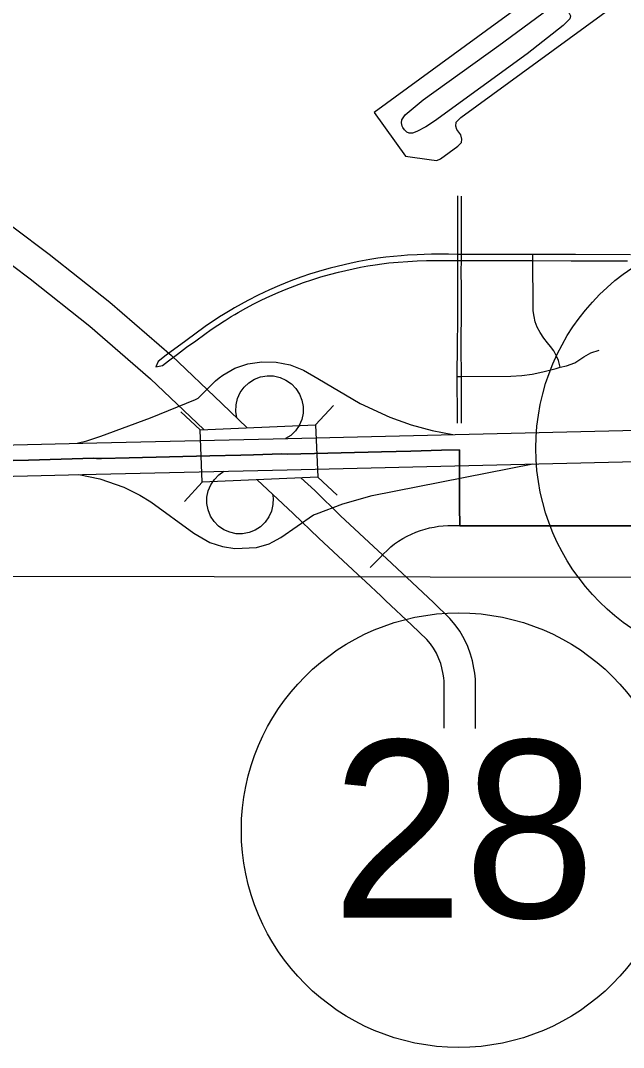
# Model space of a CAD drawing. Extents: x -1403959 to 81668, y -1400582 to 11018.
# Drawn here: x 6835.6 to 6947.5, y 7644 to 7834.6 of the extents above; entities that cross this region are included whole.
import ezdxf

# ---------------------------------------------------------------- set-up
doc = ezdxf.new("R2010")
doc.units = 0
for name, color, linetype in [('tdCiCityStreetTxt', 7, 'Continuous'), ('tdCiRRCL', 7, 'Continuous'), ('tdCiSectNmbr', 7, 'Continuous'), ('tdCiSectTwpRng', 7, 'Continuous'), ('tdCoCoBndry', 7, 'Continuous'), ('tdCoDivCarto', 7, 'Continuous'), ('tdCoIntCL', 7, 'Continuous'), ('tdCoSurfAsphalt', 7, 'Continuous')]:
    doc.layers.add(name, color=color, linetype=linetype)

msp = doc.modelspace()

# ---------------------------------------------------------------- linework, layer by layer
at = {"layer": 'tdCiCityStreetTxt'}
for p, q in [((6890.37, 7759.54), (6893.66, 7763.13)), ((6868.94, 7758.62), (6865.35, 7761.92)), ((6868.94, 7758.62), (6890.37, 7759.54)), ((6869.36, 7748.89), (6868.94, 7758.62)), ((6890.37, 7759.54), (6890.37, 7759.54)), ((6890.37, 7759.54), (6890.78, 7749.81)), ((6890.78, 7749.81), (6869.36, 7748.89)), ((6890.78, 7749.81), (6894.37, 7746.51)), ((6869.36, 7748.89), (6866.06, 7745.29))]:
    msp.add_line(p, q, dxfattribs=at)
at = {"layer": 'tdCiRRCL'}
msp.add_line((6627.37, 7731.86), (6997.83, 7731.15), dxfattribs=at)
for points in [[(6825.69, 7752.71), (6837.1, 7752.99), (6849.26, 7753.33), (6849.76, 7753.29), (6850.66, 7753.31), (6855.77, 7753.42), (6870.74, 7753.75), (6876.5, 7753.89), (6878.85, 7753.95), (6884.02, 7754.17), (6885.19, 7754.1), (6902.59, 7754.53), (6908.03, 7754.66), (6913.72, 7754.81), (6917.03, 7754.89), (6917.03, 7749.86), (6917.03, 7746.31), (6917.03, 7744.45), (6917.1, 7740.8), (6927.66, 7740.77), (6959.71, 7740.77)], [(6959.71, 7740.77), (6927.66, 7740.77), (6917.1, 7740.8), (6917.03, 7744.45), (6917.03, 7746.31), (6917.03, 7749.86), (6917.03, 7754.89), (6913.72, 7754.81), (6908.03, 7754.66), (6902.59, 7754.53), (6885.19, 7754.1), (6884.02, 7754.17), (6878.85, 7753.95), (6876.5, 7753.89), (6870.74, 7753.75), (6855.77, 7753.42), (6850.66, 7753.31), (6849.76, 7753.29), (6849.26, 7753.33), (6837.1, 7752.99), (6825.69, 7752.71)]]:
    msp.add_lwpolyline(points, dxfattribs=at)
at = {"layer": 'tdCiSectNmbr'}
for points in [[(6917, 7791.14), (6916.67, 7791.14), (6916.64, 7791.14), (6915.05, 7791.19), (6913.46, 7791.21), (6911.86, 7791.19), (6910.53, 7791.13), (6909.19, 7791.11), (6907.41, 7791), (6906.25, 7790.91), (6903.38, 7790.63), (6901.91, 7790.44), (6900.46, 7790.2), (6898.37, 7789.85), (6896.98, 7789.55), (6893.1, 7788.63), (6891.96, 7788.31), (6889.22, 7787.47), (6887.8, 7786.99), (6886.96, 7786.68)], [(6919.47, 7791.15), (6917.41, 7791.14), (6917, 7791.14)], [(6923.25, 7791.15), (6920.53, 7791.15), (6919.47, 7791.15)], [(6927.89, 7791.14), (6923.25, 7791.15)], [(6930.65, 7791.14), (6929.47, 7791.14), (6927.89, 7791.14)], [(6948.8, 7791.1), (6938.6, 7791.13), (6930.65, 7791.14)], [(6930.65, 7791.14), (6930.65, 7791.14)], [(6887.35, 7785.64), (6888.1, 7785.92), (6889.7, 7786.47), (6891.32, 7786.97), (6892.96, 7787.44), (6894.6, 7787.86), (6895.95, 7788.2), (6897.31, 7788.5), (6898.67, 7788.78), (6900.04, 7789.02), (6901.41, 7789.24), (6902.67, 7789.42), (6903.94, 7789.57), (6905.69, 7789.74), (6907.45, 7789.87), (6909.21, 7789.96), (6910.97, 7790.02), (6912.74, 7790.06), (6916.64, 7790.02), (6916.67, 7790.02), (6917, 7790.02)], [(6917, 7790.02), (6917.4, 7790.02), (6919.47, 7790.02)], [(6919.47, 7790.02), (6923.25, 7790.02)], [(6923.25, 7790.02), (6924.3, 7790.02), (6927.89, 7790.01)], [(6927.89, 7790.01), (6930.65, 7790.01)], [(6930.65, 7790.01), (6930.65, 7790.01), (6937.77, 7789.98), (6948.23, 7789.98)], [(6886.96, 7786.68), (6885.76, 7786.23), (6883.7, 7785.4), (6881.83, 7784.58), (6879.71, 7783.59), (6877.79, 7782.62), (6875.34, 7781.26), (6874.82, 7780.95)], [(6875.39, 7780), (6876.02, 7780.36), (6877.45, 7781.18), (6878.91, 7781.96), (6880.39, 7782.7), (6881.89, 7783.41), (6883.4, 7784.08), (6884.93, 7784.71), (6886.5, 7785.33), (6887.35, 7785.64)], [(6873, 7779.83), (6872.85, 7779.74), (6870.11, 7777.94), (6869.86, 7777.76)], [(6874.82, 7780.95), (6873, 7779.83)], [(6873.57, 7778.89), (6874.74, 7779.62), (6875.39, 7780)], [(6860.72, 7770.27), (6862, 7770.52), (6863.11, 7771.4), (6864.77, 7772.67), (6866.44, 7773.92), (6868.13, 7775.15), (6869.83, 7776.35), (6871.03, 7777.21), (6872.25, 7778.04), (6873.49, 7778.84), (6873.57, 7778.89)], [(6869.86, 7777.76), (6866.29, 7775.15), (6862.66, 7772.49), (6861.16, 7771.29), (6860.72, 7770.27)], [(6900.5, 7733.06), (6901.1, 7733.66), (6902.35, 7734.92), (6902.98, 7735.59), (6903.64, 7736.24), (6904.32, 7736.87), (6905.02, 7737.47), (6905.77, 7737.97), (6906.54, 7738.44), (6907.33, 7738.87), (6908.14, 7739.26), (6908.97, 7739.6), (6909.82, 7739.91), (6910.68, 7740.16), (6911.5, 7740.39), (6912.34, 7740.57), (6913.18, 7740.71), (6914.03, 7740.81), (6914.89, 7740.86), (6915.75, 7740.86), (6916.6, 7740.82), (6917.1, 7740.82)], [(6917.1, 7740.82), (6917.39, 7740.82)], [(6917.39, 7740.82), (6919.09, 7740.82), (6927.66, 7740.82)], [(6927.66, 7740.82), (6931.35, 7740.82), (6947.89, 7740.81), (6963.41, 7740.8), (6968.47, 7740.79), (6978.98, 7740.79), (6985.1, 7740.79), (6988.74, 7740.82), (6991.75, 7740.81), (6992.86, 7740.79), (6993.8, 7740.7), (6994.04, 7740.66)]]:
    msp.add_lwpolyline(points, dxfattribs=at)
at = {"layer": 'tdCiSectTwpRng'}
for points in [[(6916.68, 7802.01), (6916.69, 7800.82), (6916.68, 7799.34)], [(6917.43, 7795.89), (6917.45, 7798.76), (6917.43, 7802)], [(6916.68, 7799.34), (6916.67, 7791.14), (6916.67, 7790.6)], [(6917.42, 7793.95), (6917.43, 7795.89)], [(6917.4, 7790.6), (6917.41, 7791.14), (6917.42, 7793.95)], [(6935.76, 7770.21), (6935.44, 7771.48), (6935.06, 7772.3), (6934.56, 7773.25), (6933.96, 7774.1), (6933.39, 7774.77), (6932.69, 7775.64), (6932.02, 7776.68), (6931.47, 7777.66), (6931.12, 7778.66), (6930.9, 7779.63), (6930.72, 7780.68), (6930.7, 7781.78), (6930.65, 7790.01), (6930.65, 7790.52), (6930.65, 7791.14)], [(6916.67, 7790.6), (6916.67, 7790.02), (6916.67, 7787.78), (6916.67, 7784.88)], [(6917.42, 7784.88), (6917.39, 7788.07), (6917.4, 7790.02), (6917.4, 7790.6)], [(6916.67, 7784.88), (6916.67, 7778.83), (6916.64, 7774.39)], [(6917.43, 7759.84), (6917.43, 7761.63), (6917.43, 7768.26), (6917.43, 7768.52), (6917.39, 7773.92), (6917.45, 7781.44), (6917.42, 7784.88)], [(6916.64, 7774.39), (6916.59, 7768.52)], [(6916.59, 7768.52), (6916.99, 7768.52), (6917.43, 7768.52), (6926.59, 7768.56), (6928.61, 7768.68), (6930.54, 7768.95), (6932.5, 7769.35), (6934.98, 7769.99), (6935.76, 7770.21), (6936.93, 7770.5), (6938.46, 7771.06), (6939.01, 7771.4), (6940.14, 7772.13), (6941.42, 7772.9), (6942.95, 7773.42)], [(6916.59, 7768.52), (6916.65, 7760.71), (6916.65, 7759.87)]]:
    msp.add_lwpolyline(points, dxfattribs=at)
at = {"layer": 'tdCoCoBndry'}
msp.add_lwpolyline([(6953.19, 7855.35), (6924.36, 7834.41), (6901.21, 7817.49), (6907.04, 7809.41), (6911.85, 7808.7), (6912.84, 7808.59), (6913.52, 7808.87), (6916.74, 7811.27), (6917.42, 7811.9), (6917.47, 7812.55), (6917.28, 7813.36), (6916.57, 7814.33), (6916.4, 7814.94), (6916.42, 7815.7), (6917.28, 7816.56), (6974.63, 7858.46)], dxfattribs=at)
msp.add_lwpolyline([(6906.57, 7814.71), (6906.41, 7814.99), (6906.32, 7815.56), (6906.37, 7816.13), (6906.96, 7817.05), (6910.31, 7819.83), (6924.33, 7829.95), (6934.69, 7837.57), (6935.38, 7837.64), (6936.26, 7837.05), (6937.4, 7835.93), (6937.63, 7835.41), (6937.54, 7834.86), (6936.31, 7833.63), (6929.64, 7828.41), (6912.42, 7815.87), (6910.81, 7814.85), (6909.12, 7813.99), (6908.36, 7813.68), (6907.7, 7813.66), (6907.3, 7813.85), (6906.85, 7814.27)], close=True, dxfattribs=at)
at = {"layer": 'tdCoDivCarto'}
for points in [[(6834.2, 7796.3), (6840.98, 7791.22), (6852.22, 7782.28), (6863.62, 7772.4), (6872.97, 7763.48), (6877.7, 7759)], [(6830.79, 7791.6), (6837.41, 7786.64), (6848.5, 7777.82), (6859.73, 7768.09), (6869.62, 7758.65)], [(6795.84, 7754.89), (6849.81, 7756.2), (6885.2, 7757.01), (6960.26, 7758.81), (6968.42, 7758.6), (6974.55, 7757.99), (6981.69, 7756.87), (6988.42, 7755.35), (6990.57, 7754.77), (6997.26, 7752.65), (7003.23, 7750.33), (7008.39, 7748), (7015.28, 7744.4), (7021.37, 7740.63)], [(6796, 7749.09), (6849.65, 7750.39), (6885.11, 7751.2), (6960.29, 7753), (6968.03, 7752.81), (6973.88, 7752.23), (6980.59, 7751.17), (6986.99, 7749.72), (6988.99, 7749.18), (6995.29, 7747.19), (7000.97, 7744.99), (7007.87, 7741.77), (7012.98, 7739)], [(6914.2, 7703.25), (6914.23, 7705.21), (6914.24, 7707.29), (6914.23, 7710.42), (6914.22, 7711.97), (6914.15, 7712.58), (6914.02, 7713.25), (6913.79, 7714.46), (6913.59, 7715.24), (6913.25, 7716.12), (6912.77, 7717.15), (6912.24, 7718.07), (6911.66, 7718.87), (6911, 7719.68), (6908.24, 7722.38), (6903.32, 7726.96), (6902.51, 7727.75), (6899.6, 7730.46), (6898.12, 7731.82), (6890.96, 7738.47), (6886.22, 7743.09), (6879.52, 7749.32)], [(6920.01, 7703.2), (6920.03, 7705.16), (6920.04, 7707.29), (6920.03, 7710.45), (6920.02, 7712.31), (6919.89, 7713.44), (6919.72, 7714.35), (6919.45, 7715.74), (6919.13, 7716.99), (6918.6, 7718.38), (6917.92, 7719.84), (6917.12, 7721.23), (6916.27, 7722.4), (6915.29, 7723.6), (6912.24, 7726.58), (6907.32, 7731.17), (6906.51, 7731.95), (6903.52, 7734.74), (6902, 7736.14), (6894.98, 7742.65), (6890.2, 7747.33), (6887.64, 7749.67)]]:
    msp.add_lwpolyline(points, dxfattribs=at)
at = {"layer": 'tdCoIntCL'}
for points in [[(6846.17, 7756.11), (6847.96, 7756.58), (6850.54, 7757.46), (6859.74, 7760.86), (6868.1, 7764.21), (6868.59, 7764.51), (6871.26, 7767.17), (6871.82, 7767.7), (6872.48, 7768.25), (6873.16, 7768.76), (6875.4, 7770.02), (6877.82, 7770.85), (6880.39, 7771.24), (6883.04, 7771.19), (6885.64, 7770.67), (6888.11, 7769.68), (6890.76, 7768.15), (6898.64, 7763.5), (6904.13, 7760.93), (6908.07, 7759.53), (6912.02, 7758.46), (6915.83, 7757.74)], [(6875.77, 7760.83), (6875.56, 7762.03), (6875.61, 7763.24), (6875.89, 7764.43), (6876.4, 7765.53), (6877.11, 7766.52), (6878, 7767.35), (6879.03, 7767.99), (6880.17, 7768.42), (6881.37, 7768.63), (6882.58, 7768.6), (6883.77, 7768.33), (6884.88, 7767.84), (6885.88, 7767.15), (6886.73, 7766.27), (6887.39, 7765.25), (6887.84, 7764.12), (6888.06, 7762.93), (6888.05, 7761.71), (6887.8, 7760.52), (6887.33, 7759.4), (6886.65, 7758.39), (6885.79, 7757.53), (6884.76, 7757)], [(6846.48, 7750.31), (6850.34, 7749.52), (6854.8, 7747.96), (6857.79, 7746.46), (6859.84, 7745.24), (6867.79, 7739.4), (6870.73, 7737.7), (6873.1, 7736.93), (6875.42, 7736.56), (6879.39, 7736.76), (6881.73, 7737.47), (6882.44, 7737.8), (6883.95, 7738.62), (6890, 7742.81), (6890.56, 7743.02), (6895.45, 7744.85), (6900.84, 7746.39), (6930.63, 7752.29)], [(6882.36, 7746.68), (6882.49, 7745.92), (6882.46, 7744.72), (6882.2, 7743.54), (6881.72, 7742.44), (6881.03, 7741.45), (6880.16, 7740.62), (6879.15, 7739.97), (6878.03, 7739.53), (6876.84, 7739.31), (6875.64, 7739.33), (6874.46, 7739.59), (6873.36, 7740.06), (6872.37, 7740.74), (6871.53, 7741.61), (6870.87, 7742.61), (6870.42, 7743.73), (6870.2, 7744.91), (6870.21, 7746.12), (6870.45, 7747.29), (6870.92, 7748.4), (6871.59, 7749.4), (6872.45, 7750.25), (6873.37, 7750.93)]]:
    msp.add_lwpolyline(points, dxfattribs=at)
at = {"layer": 'tdCoSurfAsphalt'}
for centre in [(6971.55, 7755.18), (6916.93, 7684.31)]:
    msp.add_circle(centre, 40.33, dxfattribs=at)

# ---------------------------------------------------------------- texts
msp.add_text('28', height=32.887, dxfattribs=at).set_placement((6893.37, 7668.08))

doc.saveas('drawing.dxf')
